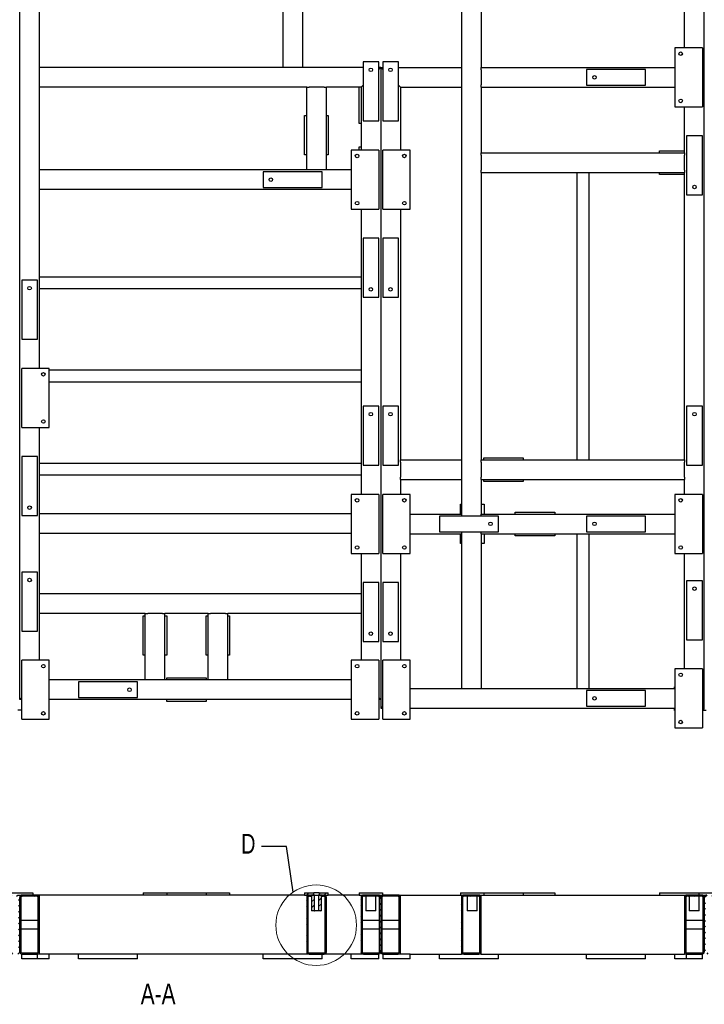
# Model space of a CAD drawing. Header units: millimetres. Extents: x 0 to 1189, y 0 to 841.
# Tile 284 of 289: x 379 to 553, y 427 to 677. Entities that reach past the tile are written whole.
import ezdxf

# ---------------------------------------------------------------- set-up
doc = ezdxf.new("R2010")
doc.units = ezdxf.units.MM
doc.layers.add('NOTES', color=6, linetype='Continuous')
doc.layers.add('TRAIT-FINS', color=9, linetype='Continuous')
doc.layers.add('TRAIT-FORT', color=4, linetype='Continuous', lineweight=25)
doc.styles.add('SLDTEXTSTYLE0', font='TXT', dxfattribs={"width": 0.75})
doc.dimstyles.new('SLDDIMSTYLE8', dxfattribs={"dimtxt": 0.18, "dimasz": 2, "dimexe": 0, "dimexo": 0.0625, "dimgap": 0, "dimtad": 0, "dimtih": 1, "dimtoh": 1, "dimdec": 0, "dimrnd": 1e-09, "dimzin": 0, "dimdsep": 46, "dimtxsty": 'Standard', "dimblk1": 'NONE', "dimblk2": 'NONE', "dimsah": 1, "dimcen": 0.09, "dimadec": 0, "dimazin": 0, "dimtfac": 2, "dimtdec": 0, "dimtofl": 0, "dimtmove": 0, "dimatfit": 3, "dimldrblk": 'NONE', "dimfxl": 1, "dimfrac": 2, "dimtolj": 1, "dimtzin": 0, "dimarcsym": 0})

# ---------------------------------------------------------------- blocks, each defined once
blk = doc.blocks.new('_None')

msp = doc.modelspace()

# ---------------------------------------------------------------- hatches: boundary and pattern name
at = {"layer": 'TRAIT-FINS'}
h = msp.add_hatch(dxfattribs=at)
h.set_pattern_fill('ANSI31', color=256, scale=0.333333, angle=2.8e-322, style=0)
edge = h.paths.add_edge_path(flags=0)
edge.add_line((374.55, 439.79), (378.35, 439.79))
edge.add_arc((378.35, 440.39), 0.6, 270, 360)
edge.add_line((378.95, 440.39), (378.95, 454.19))
edge.add_arc((378.35, 454.19), 0.6, 0, 90)
edge.add_line((378.35, 454.79), (374.55, 454.79))
edge.add_arc((374.55, 454.19), 0.6, 90, 180)
edge.add_line((373.95, 454.19), (373.95, 440.39))
edge.add_arc((374.55, 440.39), 0.6, 180, 270)
edge = h.paths.add_edge_path(flags=0)
edge.add_arc((378.35, 440.39), 0.3, 270, 360, ccw=False)
edge.add_line((378.35, 440.09), (374.55, 440.09))
edge.add_arc((374.55, 440.39), 0.3, 180, 270, ccw=False)
edge.add_line((374.25, 440.39), (374.25, 454.19))
edge.add_arc((374.55, 454.19), 0.3, 90, 180, ccw=False)
edge.add_line((374.55, 454.49), (378.35, 454.49))
edge.add_arc((378.35, 454.19), 0.3, 0, 90, ccw=False)
edge.add_line((378.65, 454.19), (378.65, 440.39))
h = msp.add_hatch(dxfattribs=at)
h.set_pattern_fill('ANSI31', color=256, scale=0.333333, angle=2.8e-322, style=0)
edge = h.paths.add_edge_path(flags=0)
edge.add_line((383.35, 454.79), (379.55, 454.79))
edge.add_arc((379.55, 454.19), 0.6, 90, 180)
edge.add_line((378.95, 454.19), (378.95, 440.39))
edge.add_arc((379.55, 440.39), 0.6, 180, 270)
edge.add_line((379.55, 439.79), (383.35, 439.79))
edge.add_arc((383.35, 440.39), 0.6, 270, 360)
edge.add_line((383.95, 440.39), (383.95, 454.19))
edge.add_arc((383.35, 454.19), 0.6, 0, 90)
edge = h.paths.add_edge_path(flags=0)
edge.add_arc((379.55, 454.19), 0.3, 90, 180, ccw=False)
edge.add_line((379.55, 454.49), (383.35, 454.49))
edge.add_arc((383.35, 454.19), 0.3, 0, 90, ccw=False)
edge.add_line((383.65, 454.19), (383.65, 440.39))
edge.add_arc((383.35, 440.39), 0.3, 270, 360, ccw=False)
edge.add_line((383.35, 440.09), (379.55, 440.09))
edge.add_arc((379.55, 440.39), 0.3, 180, 270, ccw=False)
edge.add_line((379.25, 440.39), (379.25, 454.19))
h = msp.add_hatch(dxfattribs=at)
h.set_pattern_fill('ANSI31', color=256, scale=0.333333, angle=2.8e-322, style=0)
h.paths.add_polyline_path([(453.63, 455.39), (451.33, 455.39), (451.33, 454.79), (453.63, 454.79)], flags=0)
h = msp.add_hatch(dxfattribs=at)
h.set_pattern_fill('ANSI31', color=256, scale=0.333333, angle=2.8e-322, style=0)
edge = h.paths.add_edge_path(flags=0)
edge.add_arc((456.25, 440.39), 0.3, 270, 360, ccw=False)
edge.add_line((456.25, 440.09), (452.45, 440.09))
edge.add_arc((452.45, 440.39), 0.3, 180, 270, ccw=False)
edge.add_line((452.15, 440.39), (452.15, 454.19))
edge.add_arc((452.45, 454.19), 0.3, 90, 180, ccw=False)
edge.add_line((452.45, 454.49), (452.58, 454.49))
edge.add_line((452.58, 454.49), (452.58, 454.79))
edge.add_line((452.58, 454.79), (452.45, 454.79))
edge.add_arc((452.45, 454.19), 0.6, 90, 180)
edge.add_line((451.85, 454.19), (451.85, 440.39))
edge.add_arc((452.45, 440.39), 0.6, 180, 270)
edge.add_line((452.45, 439.79), (456.25, 439.79))
edge.add_arc((456.25, 440.39), 0.6, 270, 360)
edge.add_line((456.85, 440.39), (456.85, 454.19))
edge.add_arc((456.25, 454.19), 0.6, 0, 90)
edge.add_line((456.25, 454.79), (456.08, 454.79))
edge.add_line((456.08, 454.79), (456.08, 454.49))
edge.add_line((456.08, 454.49), (456.25, 454.49))
edge.add_arc((456.25, 454.19), 0.3, 0, 90, ccw=False)
edge.add_line((456.55, 454.19), (456.55, 440.39))
h = msp.add_hatch(dxfattribs=at)
h.set_pattern_fill('ANSI31', color=256, scale=0.333333, angle=2.8e-322, style=0)
h.paths.add_polyline_path([(453.08, 454.79), (452.78, 454.79), (453.08, 454.49)], flags=0)
h = msp.add_hatch(dxfattribs=at)
h.set_pattern_fill('ANSI31', color=256, scale=0.333333, angle=2.8e-322, style=0)
h.paths.add_polyline_path([(453.79, 454.79), (453.08, 454.79), (453.08, 450.79), (453.79, 450.79)], flags=0)
h = msp.add_hatch(dxfattribs=at)
h.set_pattern_fill('ANSI31', color=256, scale=0.333333, angle=2.8e-322, style=0)
h.paths.add_polyline_path([(454.87, 450.79), (455.58, 450.79), (455.58, 454.79), (454.87, 454.79)], flags=0)
h = msp.add_hatch(dxfattribs=at)
h.set_pattern_fill('ANSI31', color=256, scale=0.333333, angle=2.8e-322, style=0)
h.paths.add_polyline_path([(455.03, 454.79), (457.33, 454.79), (457.33, 455.39), (455.03, 455.39)], flags=0)
h = msp.add_hatch(dxfattribs=at)
h.set_pattern_fill('ANSI31', color=256, scale=0.333333, angle=2.8e-322, style=0)
h.paths.add_polyline_path([(455.58, 454.79), (455.58, 454.49), (455.88, 454.79)], flags=0)
h = msp.add_hatch(dxfattribs=at)
h.set_pattern_fill('ANSI31', color=256, scale=0.333333, angle=2.8e-322, style=0)
edge = h.paths.add_edge_path(flags=0)
edge.add_line((470.65, 440.39), (470.65, 454.19))
edge.add_arc((470.05, 454.19), 0.6, 0, 90)
edge.add_line((470.05, 454.79), (466.25, 454.79))
edge.add_arc((466.25, 454.19), 0.6, 90, 180)
edge.add_line((465.65, 454.19), (465.65, 440.39))
edge.add_arc((466.25, 440.39), 0.6, 180, 270)
edge.add_line((466.25, 439.79), (470.05, 439.79))
edge.add_arc((470.05, 440.39), 0.6, 270, 360)
edge = h.paths.add_edge_path(flags=0)
edge.add_arc((470.05, 454.19), 0.3, 0, 90, ccw=False)
edge.add_line((470.35, 454.19), (470.35, 440.39))
edge.add_arc((470.05, 440.39), 0.3, 270, 360, ccw=False)
edge.add_line((470.05, 440.09), (466.25, 440.09))
edge.add_arc((466.25, 440.39), 0.3, 180, 270, ccw=False)
edge.add_line((465.95, 440.39), (465.95, 454.19))
edge.add_arc((466.25, 454.19), 0.3, 90, 180, ccw=False)
edge.add_line((466.25, 454.49), (470.05, 454.49))
h = msp.add_hatch(dxfattribs=at)
h.set_pattern_fill('ANSI31', color=256, scale=0.333333, angle=2.8e-322, style=0)
edge = h.paths.add_edge_path(flags=0)
edge.add_arc((471.25, 454.19), 0.6, 90, 180)
edge.add_line((470.65, 454.19), (470.65, 440.39))
edge.add_arc((471.25, 440.39), 0.6, 180, 270)
edge.add_line((471.25, 439.79), (475.05, 439.79))
edge.add_arc((475.05, 440.39), 0.6, 270, 360)
edge.add_line((475.65, 440.39), (475.65, 454.19))
edge.add_arc((475.05, 454.19), 0.6, 0, 90)
edge.add_line((475.05, 454.79), (471.25, 454.79))
edge = h.paths.add_edge_path(flags=0)
edge.add_line((475.05, 440.09), (471.25, 440.09))
edge.add_arc((471.25, 440.39), 0.3, 180, 270, ccw=False)
edge.add_line((470.95, 440.39), (470.95, 454.19))
edge.add_arc((471.25, 454.19), 0.3, 90, 180, ccw=False)
edge.add_line((471.25, 454.49), (475.05, 454.49))
edge.add_arc((475.05, 454.19), 0.3, 0, 90, ccw=False)
edge.add_line((475.35, 454.19), (475.35, 440.39))
edge.add_arc((475.05, 440.39), 0.3, 270, 360, ccw=False)
h = msp.add_hatch(dxfattribs=at)
h.set_pattern_fill('ANSI31', color=256, scale=0.333333, angle=2.8e-322, style=0)
edge = h.paths.add_edge_path(flags=0)
edge.add_line((491.15, 454.19), (491.15, 440.39))
edge.add_arc((491.75, 440.39), 0.6, 180, 270)
edge.add_line((491.75, 439.79), (495.55, 439.79))
edge.add_arc((495.55, 440.39), 0.6, 270, 360)
edge.add_line((496.15, 440.39), (496.15, 454.19))
edge.add_arc((495.55, 454.19), 0.6, 0, 90)
edge.add_line((495.55, 454.79), (491.75, 454.79))
edge.add_arc((491.75, 454.19), 0.6, 90, 180)
edge = h.paths.add_edge_path(flags=0)
edge.add_arc((491.75, 440.39), 0.3, 180, 270, ccw=False)
edge.add_line((491.45, 440.39), (491.45, 454.19))
edge.add_arc((491.75, 454.19), 0.3, 90, 180, ccw=False)
edge.add_line((491.75, 454.49), (495.55, 454.49))
edge.add_arc((495.55, 454.19), 0.3, 0, 90, ccw=False)
edge.add_line((495.85, 454.19), (495.85, 440.39))
edge.add_arc((495.55, 440.39), 0.3, 270, 360, ccw=False)
edge.add_line((495.55, 440.09), (491.75, 440.09))
h = msp.add_hatch(dxfattribs=at)
h.set_pattern_fill('ANSI31', color=256, scale=0.333333, angle=2.8e-322, style=0)
edge = h.paths.add_edge_path(flags=0)
edge.add_line((548.45, 439.79), (552.25, 439.79))
edge.add_arc((552.25, 440.39), 0.6, 270, 360)
edge.add_line((552.85, 440.39), (552.85, 454.19))
edge.add_arc((552.25, 454.19), 0.6, 0, 90)
edge.add_line((552.25, 454.79), (548.45, 454.79))
edge.add_arc((548.45, 454.19), 0.6, 90, 180)
edge.add_line((547.85, 454.19), (547.85, 440.39))
edge.add_arc((548.45, 440.39), 0.6, 180, 270)
edge = h.paths.add_edge_path(flags=0)
edge.add_arc((552.25, 440.39), 0.3, 270, 360, ccw=False)
edge.add_line((552.25, 440.09), (548.45, 440.09))
edge.add_arc((548.45, 440.39), 0.3, 180, 270, ccw=False)
edge.add_line((548.15, 440.39), (548.15, 454.19))
edge.add_arc((548.45, 454.19), 0.3, 90, 180, ccw=False)
edge.add_line((548.45, 454.49), (552.25, 454.49))
edge.add_arc((552.25, 454.19), 0.3, 0, 90, ccw=False)
edge.add_line((552.55, 454.19), (552.55, 440.39))
h = msp.add_hatch(dxfattribs=at)
h.set_pattern_fill('ANSI31', color=256, scale=0.333333, angle=2.8e-322, style=0)
edge = h.paths.add_edge_path(flags=0)
edge.add_line((552.85, 454.19), (552.85, 440.39))
edge.add_arc((553.45, 440.39), 0.6, 180, 270)
edge.add_line((553.45, 439.79), (557.25, 439.79))
edge.add_arc((557.25, 440.39), 0.6, 270, 360)
edge.add_line((557.85, 440.39), (557.85, 454.19))
edge.add_arc((557.25, 454.19), 0.6, 0, 90)
edge.add_line((557.25, 454.79), (553.45, 454.79))
edge.add_arc((553.45, 454.19), 0.6, 90, 180)
edge = h.paths.add_edge_path(flags=0)
edge.add_arc((553.45, 440.39), 0.3, 180, 270, ccw=False)
edge.add_line((553.15, 440.39), (553.15, 454.19))
edge.add_arc((553.45, 454.19), 0.3, 90, 180, ccw=False)
edge.add_line((553.45, 454.49), (557.25, 454.49))
edge.add_arc((557.25, 454.19), 0.3, 0, 90, ccw=False)
edge.add_line((557.55, 454.19), (557.55, 440.39))
edge.add_arc((557.25, 440.39), 0.3, 270, 360, ccw=False)
edge.add_line((557.25, 440.09), (553.45, 440.09))

# ---------------------------------------------------------------- linework, layer by layer
at = {"lineweight": 18}
msp.add_circle((454.25, 447.15), 10.25, dxfattribs=at)
at = {"layer": 'TRAIT-FORT', "lineweight": 25}
for p, q in [((378.95, 504.5), (378.95, 793.8)), ((552.85, 502.3), (552.85, 793.8)), ((445.85, 665.2), (445.85, 718.8)), ((450.85, 665.2), (450.85, 718.3)), ((491.15, 718.3), (491.15, 665.2)), ((496.15, 718.3), (496.15, 665.2)), ((547.85, 670.2), (547.85, 718.3)), ((383.95, 665.2), (383.95, 705.5)), ((545.35, 670.2), (545.35, 655.2)), ((552.35, 670.2), (545.35, 670.2)), ((552.35, 670.2), (552.35, 655.2)), ((470.15, 666.6), (466.15, 666.6)), ((466.15, 666.6), (466.15, 651.6)), ((470.15, 651.6), (470.15, 666.6)), ((475.15, 666.6), (471.15, 666.6)), ((471.15, 666.6), (471.15, 651.6)), ((475.15, 651.6), (475.15, 666.6)), ((383.95, 664.6), (383.95, 665.2)), ((445.85, 665.2), (383.95, 665.2)), ((383.95, 660.8), (383.95, 664.6)), ((446.45, 665.2), (445.85, 665.2)), ((450.25, 665.2), (446.45, 665.2)), ((450.85, 665.2), (450.25, 665.2)), ((466.15, 665.2), (450.85, 665.2)), ((470.65, 665.2), (470.15, 665.2)), ((470.15, 664.7), (470.65, 665.2)), ((470.65, 665.2), (471.15, 665.2)), ((470.65, 665.2), (471.15, 664.7)), ((470.65, 665.2), (470.65, 504.5)), ((471.15, 664.7), (470.65, 665.2)), ((470.65, 665.2), (470.65, 502.3)), ((475.15, 665.2), (491.15, 665.2)), ((491.15, 665.2), (491.15, 664.6)), ((491.15, 664.6), (491.15, 660.8)), ((496.15, 665.2), (545.35, 665.2)), ((496.15, 664.6), (496.15, 665.2)), ((496.15, 664.6), (496.15, 660.8)), ((522.95, 664.7), (522.95, 660.7)), ((537.95, 664.7), (522.95, 664.7)), ((537.95, 660.7), (537.95, 664.7)), ((383.95, 660.2), (383.95, 660.8)), ((451.85, 660.2), (383.95, 660.2)), ((383.95, 639.2), (383.95, 660.2)), ((451.85, 639.2), (451.85, 660.2)), ((451.85, 660.2), (452.45, 660.2)), ((456.25, 660.2), (452.45, 660.2)), ((456.25, 660.2), (456.85, 660.2)), ((456.85, 639.2), (456.85, 660.2)), ((465.65, 660.2), (456.85, 660.2)), ((465.14, 650.98), (465.14, 660.2)), ((465.65, 660.2), (466.15, 660.7)), ((465.65, 660.2), (465.65, 644.2)), ((475.15, 660.7), (475.65, 660.2)), ((475.65, 660.2), (475.15, 660.7)), ((475.65, 660.2), (491.15, 660.2)), ((475.65, 660.2), (475.65, 644.2)), ((491.15, 660.8), (491.15, 660.2)), ((491.15, 660.2), (491.15, 565.48)), ((496.15, 660.2), (496.15, 660.8)), ((496.15, 660.2), (545.35, 660.2)), ((496.15, 660.2), (496.15, 643.52)), ((522.95, 660.7), (537.95, 660.7)), ((545.35, 655.2), (552.35, 655.2)), ((547.85, 643.52), (547.85, 655.2)), ((451.33, 653), (451.85, 653)), ((451.33, 643), (451.33, 653)), ((456.85, 653), (457.33, 653)), ((457.33, 653), (457.33, 643)), ((465.65, 650.98), (465.14, 650.98)), ((466.15, 651.6), (470.15, 651.6)), ((471.15, 651.6), (475.15, 651.6)), ((552.35, 647.8), (548.35, 647.8)), ((548.35, 647.8), (548.35, 632.8)), ((552.35, 632.8), (552.35, 647.8)), ((463.15, 644.2), (463.15, 629.2)), ((470.15, 644.2), (463.15, 644.2)), ((465.14, 645.03), (465.65, 645.03)), ((465.14, 644.2), (465.14, 645.03)), ((470.15, 644.2), (470.15, 629.2)), ((478.15, 644.2), (471.15, 644.2)), ((471.15, 629.2), (471.15, 644.2)), ((478.15, 629.2), (478.15, 644.2)), ((496.15, 643.52), (547.85, 643.52)), ((496.15, 642.92), (496.15, 643.52)), ((541.43, 643.52), (541.43, 644.02)), ((541.43, 644.02), (547.85, 644.02)), ((547.85, 643.52), (547.85, 642.92)), ((451.85, 643), (451.33, 643)), ((457.33, 643), (456.85, 643)), ((496.15, 642.92), (496.15, 639.12)), ((547.85, 639.12), (547.85, 642.92)), ((451.85, 639.2), (383.95, 639.2)), ((383.95, 638.6), (383.95, 639.2)), ((383.95, 634.8), (383.95, 638.6)), ((455.75, 638.7), (440.75, 638.7)), ((440.75, 638.7), (440.75, 634.7)), ((452.45, 639.2), (451.85, 639.2)), ((456.25, 639.2), (452.45, 639.2)), ((455.75, 634.7), (455.75, 638.7)), ((456.85, 639.2), (456.25, 639.2)), ((463.15, 639.2), (456.85, 639.2)), ((496.15, 638.52), (496.15, 639.12)), ((496.15, 638.52), (547.85, 638.52)), ((496.15, 638.52), (496.15, 565.48)), ((520.5, 638.52), (520.5, 565.48)), ((523.5, 638.52), (523.5, 565.48)), ((541.43, 638.02), (541.43, 638.52)), ((547.85, 639.12), (547.85, 638.52)), ((547.85, 565.48), (547.85, 638.52)), ((547.85, 638.02), (541.43, 638.02)), ((383.95, 634.2), (383.95, 634.8)), ((463.15, 634.2), (383.95, 634.2)), ((383.95, 588.7), (383.95, 634.2)), ((440.75, 634.7), (455.75, 634.7)), ((548.35, 632.8), (552.35, 632.8)), ((463.15, 629.2), (470.15, 629.2)), ((465.65, 629.2), (465.65, 556.67)), ((471.15, 629.2), (478.15, 629.2)), ((475.65, 629.2), (475.65, 565.48)), ((466.15, 621.8), (466.15, 606.8)), ((470.15, 621.8), (466.15, 621.8)), ((470.15, 606.8), (470.15, 621.8)), ((475.15, 621.8), (471.15, 621.8)), ((471.15, 621.8), (471.15, 606.8)), ((475.15, 606.8), (475.15, 621.8)), ((379.45, 611.1), (379.45, 596.1)), ((383.45, 611.1), (379.45, 611.1)), ((383.45, 596.1), (383.45, 611.1)), ((383.95, 612), (465.65, 612)), ((383.95, 609), (465.65, 609)), ((466.15, 606.8), (470.15, 606.8)), ((471.15, 606.8), (475.15, 606.8)), ((379.45, 596.1), (383.45, 596.1)), ((386.45, 588.7), (379.45, 588.7)), ((379.45, 573.7), (379.45, 588.7)), ((386.45, 573.7), (386.45, 588.7)), ((386.45, 588.3), (465.65, 588.3)), ((386.45, 585.3), (465.65, 585.3)), ((470.15, 579.07), (466.15, 579.07)), ((466.15, 579.07), (466.15, 564.07)), ((470.15, 564.07), (470.15, 579.07)), ((471.15, 579.07), (471.15, 564.07)), ((475.15, 579.07), (471.15, 579.07)), ((475.15, 564.07), (475.15, 579.07)), ((552.35, 579.07), (548.35, 579.07)), ((548.35, 579.07), (548.35, 564.07)), ((552.35, 564.07), (552.35, 579.07)), ((379.45, 573.7), (386.45, 573.7)), ((383.95, 551.7), (383.95, 573.7)), ((383.45, 566.3), (379.45, 566.3)), ((379.45, 566.3), (379.45, 551.3)), ((383.45, 551.3), (383.45, 566.3)), ((496.87, 565.98), (506.87, 565.98)), ((496.87, 565.48), (496.87, 565.98)), ((506.87, 565.98), (506.87, 565.48)), ((383.95, 564.6), (465.65, 564.6)), ((466.15, 564.07), (470.15, 564.07)), ((471.15, 564.07), (475.15, 564.07)), ((475.65, 565.48), (491.15, 565.48)), ((475.65, 564.88), (475.65, 565.48)), ((475.65, 564.88), (475.65, 561.08)), ((491.15, 565.48), (491.15, 564.88)), ((491.15, 564.88), (491.15, 561.08)), ((496.15, 565.48), (547.85, 565.48)), ((496.15, 564.88), (496.15, 565.48)), ((496.15, 564.88), (496.15, 561.08)), ((547.85, 565.48), (547.85, 564.88)), ((547.85, 561.08), (547.85, 564.88)), ((548.35, 564.07), (552.35, 564.07)), ((383.95, 561.6), (465.65, 561.6)), ((475.65, 560.48), (475.65, 561.08)), ((491.15, 561.08), (491.15, 560.48)), ((496.15, 560.48), (496.15, 561.08)), ((547.85, 561.08), (547.85, 560.48)), ((475.65, 560.48), (491.15, 560.48)), ((475.65, 560.48), (475.65, 556.67)), ((491.15, 560.48), (491.15, 551.67)), ((496.15, 560.48), (547.85, 560.48)), ((496.15, 560.48), (496.15, 551.67)), ((496.87, 559.98), (496.87, 560.48)), ((506.87, 559.98), (496.87, 559.98)), ((506.87, 560.48), (506.87, 559.98)), ((547.85, 556.67), (547.85, 560.48)), ((470.15, 556.67), (463.15, 556.67)), ((463.15, 556.67), (463.15, 541.67)), ((470.15, 556.67), (470.15, 541.67)), ((478.15, 556.67), (471.15, 556.67)), ((471.15, 541.67), (471.15, 556.67)), ((478.15, 541.67), (478.15, 556.67)), ((545.35, 556.67), (545.35, 541.67)), ((552.35, 556.67), (545.35, 556.67)), ((552.35, 556.67), (552.35, 541.67)), ((490.9, 551.67), (490.9, 554.17)), ((490.9, 554.17), (491.15, 554.17)), ((496.15, 554.17), (496.9, 554.17)), ((496.9, 554.17), (496.9, 551.67)), ((379.45, 551.3), (383.45, 551.3)), ((383.95, 551.1), (383.95, 551.7)), ((463.15, 551.7), (383.95, 551.7)), ((383.95, 547.3), (383.95, 551.1)), ((478.15, 551.67), (491.15, 551.67)), ((485.55, 551.17), (485.55, 547.17)), ((500.55, 551.17), (485.55, 551.17)), ((491.15, 551.67), (491.15, 551.17)), ((496.15, 551.67), (545.35, 551.67)), ((496.15, 551.17), (496.15, 551.67)), ((500.55, 547.17), (500.55, 551.17)), ((504.84, 552.17), (514.84, 552.17)), ((504.84, 551.67), (504.84, 552.17)), ((514.84, 552.17), (514.84, 551.67)), ((537.95, 551.17), (522.95, 551.17)), ((522.95, 551.17), (522.95, 547.17)), ((537.95, 547.17), (537.95, 551.17)), ((383.95, 546.7), (383.95, 547.3)), ((463.15, 546.7), (383.95, 546.7)), ((383.95, 531.4), (383.95, 546.7)), ((478.15, 546.67), (491.15, 546.67)), ((485.55, 547.17), (500.55, 547.17)), ((490.9, 544.17), (490.9, 546.67)), ((491.15, 547.17), (491.15, 546.67)), ((491.15, 546.67), (491.15, 507.3)), ((496.15, 546.67), (496.15, 547.17)), ((496.15, 546.67), (545.35, 546.67)), ((496.15, 546.67), (496.15, 507.3)), ((496.9, 546.67), (496.9, 544.17)), ((504.84, 546.17), (504.84, 546.67)), ((514.84, 546.17), (504.84, 546.17)), ((514.84, 546.67), (514.84, 546.17)), ((520.5, 546.67), (520.5, 507.3)), ((522.95, 547.17), (537.95, 547.17)), ((523.5, 546.67), (523.5, 507.3)), ((491.15, 544.17), (490.9, 544.17)), ((496.9, 544.17), (496.15, 544.17)), ((463.15, 541.67), (470.15, 541.67)), ((465.65, 541.67), (465.65, 531.4)), ((471.15, 541.67), (478.15, 541.67)), ((475.65, 541.67), (475.65, 514.5)), ((545.35, 541.67), (552.35, 541.67)), ((547.85, 512.3), (547.85, 541.67)), ((379.45, 536.9), (379.45, 521.9)), ((383.45, 536.9), (379.45, 536.9)), ((383.45, 521.9), (383.45, 536.9)), ((466.15, 534.27), (466.15, 519.27)), ((470.15, 534.27), (466.15, 534.27)), ((470.15, 519.27), (470.15, 534.27)), ((475.15, 534.27), (471.15, 534.27)), ((471.15, 534.27), (471.15, 519.27)), ((475.15, 519.27), (475.15, 534.27)), ((548.35, 534.7), (548.35, 519.7)), ((552.35, 534.7), (548.35, 534.7)), ((552.35, 519.7), (552.35, 534.7)), ((465.65, 531.4), (383.95, 531.4)), ((383.95, 530.8), (383.95, 531.4)), ((383.95, 527), (383.95, 530.8)), ((465.65, 531.4), (465.65, 530.8)), ((465.65, 530.8), (465.65, 527)), ((383.95, 526.4), (383.95, 527)), ((410.85, 526.4), (383.95, 526.4)), ((383.95, 514.5), (383.95, 526.4)), ((410.33, 515.81), (410.33, 525.81)), ((410.33, 525.81), (410.85, 525.81)), ((410.85, 509.5), (410.85, 526.4)), ((410.85, 526.4), (411.45, 526.4)), ((415.25, 526.4), (411.45, 526.4)), ((415.25, 526.4), (415.85, 526.4)), ((426.85, 526.4), (415.85, 526.4)), ((415.85, 509.5), (415.85, 526.4)), ((415.85, 525.81), (416.33, 525.81)), ((416.33, 525.81), (416.33, 515.81)), ((426.27, 525.81), (426.85, 525.81)), ((426.27, 515.81), (426.27, 525.81)), ((426.85, 509.5), (426.85, 526.4)), ((426.85, 526.4), (427.45, 526.4)), ((431.25, 526.4), (427.45, 526.4)), ((431.25, 526.4), (431.85, 526.4)), ((465.65, 526.4), (431.85, 526.4)), ((431.85, 509.5), (431.85, 526.4)), ((431.85, 525.81), (432.27, 525.81)), ((432.27, 525.81), (432.27, 515.81)), ((465.65, 527), (465.65, 526.4)), ((465.65, 526.4), (465.65, 514.5)), ((379.45, 521.9), (383.45, 521.9)), ((466.15, 519.27), (470.15, 519.27)), ((471.15, 519.27), (475.15, 519.27)), ((548.35, 519.7), (552.35, 519.7)), ((410.85, 515.81), (410.33, 515.81)), ((416.33, 515.81), (415.85, 515.81)), ((426.85, 515.81), (426.27, 515.81)), ((432.27, 515.81), (431.85, 515.81)), ((386.45, 514.5), (379.45, 514.5)), ((379.45, 499.5), (379.45, 514.5)), ((386.45, 499.5), (386.45, 514.5)), ((470.15, 514.5), (463.15, 514.5)), ((463.15, 514.5), (463.15, 499.5)), ((470.15, 514.5), (470.15, 499.5)), ((478.15, 514.5), (471.15, 514.5)), ((471.15, 499.5), (471.15, 514.5)), ((478.15, 499.5), (478.15, 514.5)), ((545.35, 512.3), (545.35, 497.3)), ((552.35, 512.3), (545.35, 512.3)), ((552.35, 512.3), (552.35, 497.3)), ((410.85, 509.5), (386.45, 509.5)), ((393.85, 509), (393.85, 505)), ((408.85, 509), (393.85, 509)), ((408.85, 505), (408.85, 509)), ((411.45, 509.5), (410.85, 509.5)), ((415.25, 509.5), (411.45, 509.5)), ((415.85, 509.5), (415.25, 509.5)), ((426.85, 509.5), (415.85, 509.5)), ((416.3, 509.5), (416.3, 510)), ((416.3, 510), (426.3, 510)), ((426.3, 510), (426.3, 509.5)), ((427.45, 509.5), (426.85, 509.5)), ((431.25, 509.5), (427.45, 509.5)), ((431.85, 509.5), (431.25, 509.5)), ((463.15, 509.5), (431.85, 509.5)), ((478.15, 507.3), (491.15, 507.3)), ((491.15, 507.3), (491.75, 507.3)), ((491.75, 507.3), (495.55, 507.3)), ((495.55, 507.3), (496.15, 507.3)), ((496.15, 507.3), (545.35, 507.3)), ((522.95, 506.8), (522.95, 502.8)), ((537.95, 506.8), (522.95, 506.8)), ((537.95, 502.8), (537.95, 506.8)), ((545.29, 507.75), (545.35, 507.75)), ((545.29, 507.3), (545.29, 507.75)), ((378.95, 504.5), (379.45, 505)), ((378.95, 504.5), (379.45, 505)), ((379.45, 504.5), (378.95, 504.5)), ((463.15, 504.5), (386.45, 504.5)), ((393.85, 505), (408.85, 505)), ((416.3, 504), (416.3, 504.5)), ((426.3, 504), (416.3, 504)), ((426.3, 504.5), (426.3, 504)), ((470.15, 505), (470.65, 504.5)), ((470.15, 505), (470.65, 504.5)), ((470.65, 504.5), (470.15, 504.5)), ((379.45, 501.77), (378.45, 501.77)), ((470.65, 502.3), (471.15, 502.8)), ((470.65, 502.3), (471.15, 502.8)), ((470.65, 502.3), (471.15, 502.3)), ((478.15, 502.3), (545.35, 502.3)), ((522.95, 502.8), (537.95, 502.8)), ((545.29, 501.75), (545.29, 502.3)), ((545.35, 501.75), (545.29, 501.75)), ((552.85, 502.3), (552.35, 502.3)), ((552.85, 502.1), (552.35, 502.1)), ((553.35, 501.75), (552.35, 501.75)), ((552.85, 502.1), (552.85, 502.3)), ((379.45, 499.5), (386.45, 499.5)), ((463.15, 499.5), (470.15, 499.5)), ((471.15, 499.5), (478.15, 499.5)), ((545.35, 497.3), (552.35, 497.3)), ((372.24, 455.39), (382.24, 455.39)), ((378.35, 454.79), (379.55, 454.79)), ((378.95, 440.39), (378.95, 454.19)), ((379.25, 454.19), (379.25, 440.39)), ((383.35, 454.79), (379.55, 454.79)), ((383.35, 454.49), (379.55, 454.49)), ((382.24, 455.39), (382.24, 454.79)), ((383.95, 454.79), (383.35, 454.79)), ((383.65, 440.39), (383.65, 454.19)), ((451.33, 454.79), (383.95, 454.79)), ((383.95, 454.19), (383.95, 454.79)), ((383.95, 440.39), (383.95, 454.19)), ((410.33, 455.39), (410.33, 454.79)), ((410.33, 455.39), (416.33, 455.39)), ((416.33, 455.39), (416.33, 454.79)), ((416.33, 455.39), (426.27, 455.39)), ((426.27, 455.39), (426.27, 454.79)), ((426.27, 455.39), (432.27, 455.39)), ((432.27, 455.39), (432.27, 454.79)), ((451.33, 455.39), (451.33, 454.79)), ((451.33, 455.39), (453.63, 455.39)), ((451.33, 454.79), (453.63, 454.79)), ((451.85, 454.19), (451.85, 440.39)), ((452.15, 454.19), (452.15, 440.39)), ((452.58, 454.79), (452.45, 454.79)), ((452.58, 454.49), (452.45, 454.49)), ((452.58, 454.49), (452.58, 454.79)), ((452.58, 454.49), (453.08, 454.49)), ((452.78, 454.79), (453.08, 454.49)), ((453.08, 454.79), (452.78, 454.79)), ((453.08, 454.79), (453.08, 450.79)), ((453.79, 454.79), (453.08, 454.79)), ((453.08, 454.49), (453.08, 454.79)), ((453.63, 454.79), (453.63, 455.39)), ((455.03, 455.39), (453.63, 455.39)), ((453.79, 450.79), (453.79, 454.79)), ((453.79, 454.79), (454.87, 454.79)), ((454.87, 454.79), (454.87, 450.79)), ((455.58, 454.79), (454.87, 454.79)), ((455.03, 455.39), (455.03, 454.79)), ((455.03, 455.39), (457.33, 455.39)), ((455.03, 454.79), (457.33, 454.79)), ((455.58, 450.79), (455.58, 454.79)), ((455.88, 454.79), (455.58, 454.79)), ((455.58, 454.49), (455.88, 454.79)), ((455.58, 454.79), (455.58, 454.49)), ((455.58, 454.49), (456.08, 454.49)), ((456.08, 454.79), (456.08, 454.49)), ((456.25, 454.79), (456.08, 454.79)), ((456.25, 454.49), (456.08, 454.49)), ((456.55, 440.39), (456.55, 454.19)), ((456.85, 440.39), (456.85, 454.19)), ((457.33, 454.79), (457.33, 455.39)), ((465.14, 454.79), (457.33, 454.79)), ((465.14, 455.39), (465.14, 454.79)), ((465.14, 455.39), (471.14, 455.39)), ((465.14, 454.79), (466.25, 454.79)), ((465.65, 454.79), (465.65, 454.19)), ((465.65, 454.19), (465.65, 440.39)), ((465.95, 454.19), (465.95, 440.39)), ((470.05, 454.79), (466.25, 454.79)), ((470.05, 454.49), (466.25, 454.49)), ((466.89, 454.49), (466.89, 450.79)), ((469.39, 450.79), (469.39, 454.49)), ((470.05, 454.79), (471.14, 454.79)), ((470.35, 440.39), (470.35, 454.19)), ((470.65, 454.19), (470.65, 440.39)), ((470.95, 454.19), (470.95, 440.39)), ((471.14, 455.39), (471.14, 454.79)), ((475.05, 454.79), (471.25, 454.79)), ((475.05, 454.49), (471.25, 454.49)), ((475.05, 454.79), (475.65, 454.79)), ((475.35, 440.39), (475.35, 454.19)), ((475.65, 454.79), (491.15, 454.79)), ((475.65, 454.19), (475.65, 454.79)), ((475.65, 440.39), (475.65, 454.19)), ((490.9, 455.39), (490.9, 454.79)), ((490.9, 455.39), (496.87, 455.39)), ((491.15, 454.79), (491.75, 454.79)), ((491.15, 454.79), (491.15, 454.19)), ((491.15, 454.19), (491.15, 440.39)), ((491.45, 454.19), (491.45, 440.39)), ((495.55, 454.79), (491.75, 454.79)), ((495.55, 454.49), (491.75, 454.49)), ((492.65, 454.49), (492.65, 450.79)), ((495.15, 450.79), (495.15, 454.49)), ((495.55, 454.79), (496.15, 454.79)), ((495.85, 440.39), (495.85, 454.19)), ((496.15, 454.79), (541.43, 454.79)), ((496.15, 454.19), (496.15, 454.79)), ((496.15, 440.39), (496.15, 454.19)), ((496.87, 455.39), (496.87, 454.79)), ((496.87, 455.39), (506.87, 455.39)), ((506.87, 455.39), (514.84, 455.39)), ((506.87, 455.39), (506.87, 454.79)), ((514.84, 455.39), (514.84, 454.79)), ((541.43, 455.39), (551.43, 455.39)), ((541.43, 455.39), (541.43, 454.79)), ((541.43, 454.79), (548.45, 454.79)), ((547.85, 454.65), (547.98, 454.79)), ((547.85, 454.79), (547.85, 454.19)), ((547.85, 454.19), (547.85, 440.39)), ((548.15, 454.19), (548.15, 440.39)), ((552.25, 454.79), (548.45, 454.79)), ((552.25, 454.49), (548.45, 454.49)), ((549.04, 454.49), (549.04, 450.79)), ((551.43, 455.39), (557.38, 455.39)), ((551.43, 455.39), (551.43, 454.79)), ((551.54, 450.79), (551.54, 454.49)), ((552.25, 454.79), (553.45, 454.79)), ((552.55, 440.39), (552.55, 454.19)), ((552.85, 454.19), (552.85, 440.39)), ((453.79, 450.79), (453.08, 450.79)), ((454.87, 450.79), (453.79, 450.79)), ((455.58, 450.79), (454.87, 450.79)), ((468.14, 450.79), (466.89, 450.79)), ((469.39, 450.79), (468.14, 450.79)), ((493.9, 450.79), (492.65, 450.79)), ((495.15, 450.79), (493.9, 450.79)), ((551.54, 450.79), (549.04, 450.79)), ((383.65, 448.34), (379.25, 448.34)), ((470.35, 448.34), (465.95, 448.34)), ((475.35, 448.34), (470.95, 448.34)), ((552.55, 448.34), (548.15, 448.34)), ((379.25, 446.24), (383.65, 446.24)), ((465.95, 446.24), (470.35, 446.24)), ((470.95, 446.24), (475.35, 446.24)), ((548.15, 446.24), (552.55, 446.24)), ((379.45, 438.59), (379.45, 439.79)), ((383.45, 438.59), (379.45, 438.59)), ((379.55, 440.09), (383.35, 440.09)), ((379.55, 439.79), (383.35, 439.79)), ((383.95, 439.79), (383.45, 439.79)), ((383.45, 438.59), (383.45, 439.79)), ((386.45, 438.59), (383.45, 438.59)), ((383.95, 439.79), (383.95, 440.39)), ((440.75, 439.79), (383.95, 439.79)), ((386.45, 438.59), (386.45, 439.79)), ((393.85, 438.59), (393.85, 439.79)), ((408.85, 438.59), (393.85, 438.59)), ((408.85, 438.59), (408.85, 439.79)), ((452.45, 439.79), (440.75, 439.79)), ((440.75, 438.59), (440.75, 439.79)), ((455.75, 438.59), (440.75, 438.59)), ((452.45, 440.09), (456.25, 440.09)), ((452.45, 439.79), (456.25, 439.79)), ((455.75, 438.59), (455.75, 439.79)), ((463.15, 439.79), (456.25, 439.79)), ((466.25, 439.79), (463.15, 439.79)), ((463.15, 438.59), (463.15, 439.79)), ((470.15, 438.59), (463.15, 438.59)), ((465.65, 440.39), (465.65, 439.79)), ((466.25, 440.09), (470.05, 440.09)), ((466.25, 439.79), (470.05, 439.79)), ((470.15, 438.59), (470.15, 439.79)), ((471.15, 439.79), (471.15, 438.59)), ((478.15, 438.59), (471.15, 438.59)), ((471.25, 440.09), (475.05, 440.09)), ((471.25, 439.79), (475.05, 439.79)), ((478.15, 439.79), (475.05, 439.79)), ((475.65, 439.79), (475.65, 440.39)), ((478.15, 439.79), (491.15, 439.79)), ((478.15, 438.59), (478.15, 439.79)), ((485.55, 438.59), (485.55, 439.79)), ((500.55, 438.59), (485.55, 438.59)), ((491.15, 440.39), (491.15, 439.79)), ((491.75, 439.79), (491.15, 439.79)), ((491.75, 440.09), (495.55, 440.09)), ((491.75, 439.79), (495.55, 439.79)), ((496.15, 439.79), (495.55, 439.79)), ((496.15, 439.79), (496.15, 440.39)), ((496.15, 439.79), (547.85, 439.79)), ((500.55, 438.59), (500.55, 439.79)), ((522.95, 438.59), (522.95, 439.79)), ((537.95, 438.59), (522.95, 438.59)), ((537.95, 438.59), (537.95, 439.79)), ((545.35, 438.59), (545.35, 439.79)), ((548.35, 438.59), (545.35, 438.59)), ((547.85, 440.39), (547.85, 439.79)), ((548.35, 439.79), (547.85, 439.79)), ((548.35, 438.59), (548.35, 439.79)), ((552.35, 438.59), (548.35, 438.59)), ((548.45, 440.09), (552.25, 440.09)), ((548.45, 439.79), (552.25, 439.79)), ((552.35, 438.59), (552.35, 439.79))]:
    msp.add_line(p, q, dxfattribs=at)
for centre in [(546.85, 668.7), (468.15, 664.6), (473.15, 664.6), (524.95, 662.7), (546.85, 656.7), (464.65, 642.7), (476.65, 642.7), (442.75, 636.7), (550.35, 634.8), (464.65, 630.7), (476.65, 630.7), (381.45, 609.1), (468.15, 608.8), (473.15, 608.8), (384.95, 587.2), (468.15, 577.07), (473.15, 577.07), (550.35, 577.07), (384.95, 575.2), (381.45, 553.3), (464.65, 555.17), (476.65, 555.17), (546.85, 555.17), (498.55, 549.17), (524.95, 549.17), (464.65, 543.17), (476.65, 543.17), (546.85, 543.17), (381.45, 534.9), (550.35, 532.7), (468.15, 521.27), (473.15, 521.27), (384.95, 513), (464.65, 513), (476.65, 513), (546.85, 510.8), (406.85, 507), (524.95, 504.8), (384.95, 501), (464.65, 501), (476.65, 501), (546.85, 498.8)]:
    msp.add_circle(centre, 0.45, dxfattribs=at)
for centre, radius, start, end in [((379.55, 454.19), 0.6, 90, 180), ((379.55, 454.19), 0.3, 90, 180), ((383.35, 454.19), 0.6, 0, 90), ((383.35, 454.19), 0.3, 0, 90), ((452.45, 454.19), 0.6, 90, 180), ((452.45, 454.19), 0.3, 90, 180), ((456.25, 454.19), 0.6, 0, 90), ((456.25, 454.19), 0.3, 0, 90), ((466.25, 454.19), 0.6, 90, 180), ((466.25, 454.19), 0.3, 90, 180), ((470.05, 454.19), 0.6, 0, 90), ((470.05, 454.19), 0.3, 0, 90), ((471.25, 454.19), 0.6, 90, 180), ((471.25, 454.19), 0.3, 90, 180), ((475.05, 454.19), 0.6, 0, 90), ((475.05, 454.19), 0.3, 0, 90), ((491.75, 454.19), 0.6, 90, 180), ((491.75, 454.19), 0.3, 90, 180), ((495.55, 454.19), 0.6, 0, 90), ((495.55, 454.19), 0.3, 0, 90), ((548.45, 454.19), 0.6, 90, 180), ((548.45, 454.19), 0.3, 90, 180), ((552.25, 454.19), 0.6, 0, 90), ((552.25, 454.19), 0.3, 0, 90), ((553.45, 454.19), 0.6, 90, 180), ((379.55, 440.39), 0.6, 180, 270), ((379.55, 440.39), 0.3, 180, 270), ((383.35, 440.39), 0.6, 270, 0), ((383.35, 440.39), 0.3, 270, 0), ((452.45, 440.39), 0.6, 180, 270), ((452.45, 440.39), 0.3, 180, 270), ((456.25, 440.39), 0.3, 270, 0), ((456.25, 440.39), 0.6, 270, 0), ((466.25, 440.39), 0.6, 180, 270), ((466.25, 440.39), 0.3, 180, 270), ((470.05, 440.39), 0.6, 270, 0), ((470.05, 440.39), 0.3, 270, 0), ((471.25, 440.39), 0.6, 180, 270), ((471.25, 440.39), 0.3, 180, 270), ((475.05, 440.39), 0.3, 270, 0), ((475.05, 440.39), 0.6, 270, 0), ((491.75, 440.39), 0.6, 180, 270), ((491.75, 440.39), 0.3, 180, 270), ((495.55, 440.39), 0.6, 270, 0), ((495.55, 440.39), 0.3, 270, 0), ((548.45, 440.39), 0.6, 180, 270), ((548.45, 440.39), 0.3, 180, 270), ((552.25, 440.39), 0.3, 270, 0), ((552.25, 440.39), 0.6, 270, 0)]:
    msp.add_arc(centre, radius, start, end, dxfattribs=at)

# ---------------------------------------------------------------- texts
at = {"lineweight": 18, "insert": (435.21, 470.35), "char_height": 5, "attachment_point": 1, "style": 'SLDTEXTSTYLE0'}
msp.add_mtext('D', dxfattribs=at)
at = {"layer": 'NOTES', "insert": (414.11, 432.32), "char_height": 5.292, "attachment_point": 2, "style": 'SLDTEXTSTYLE0'}
msp.add_mtext('A-A', dxfattribs=at)

# ---------------------------------------------------------------- leaders
at = {"lineweight": 18, "has_arrowhead": 0}
msp.add_leader([(448.41, 455.57), (446.72, 467.16), (440.37, 467.16)], dimstyle='SLDDIMSTYLE8', dxfattribs=at)

doc.saveas('drawing.dxf')
